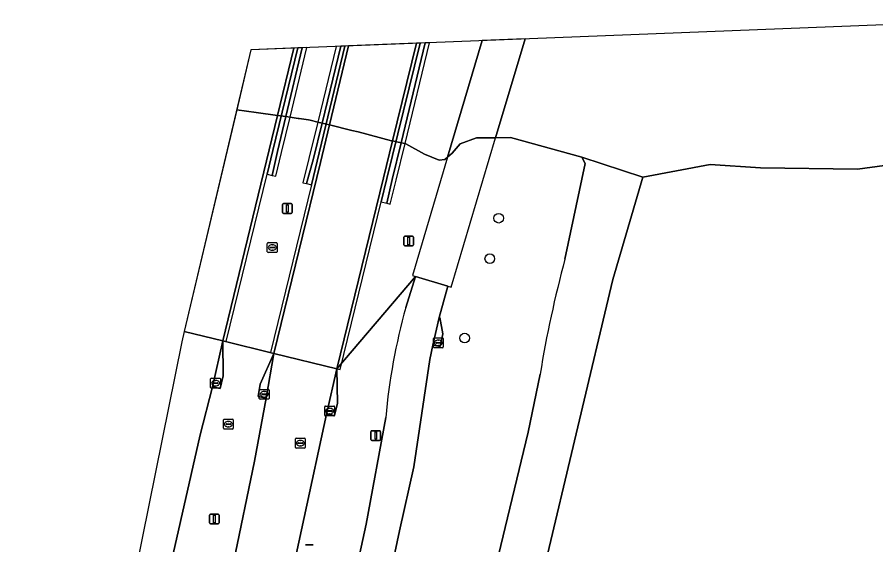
# Model space of a CAD drawing. Extents: x 160203 to 161530, y 379528 to 381797.
# Drawn here: x 160361.2 to 160448.4, y 380711.2 to 380764.9 of the extents above; entities that cross this region are included whole.
import ezdxf

# ---------------------------------------------------------------- set-up
doc = ezdxf.new("R2010")
doc.units = 0
for name, color, linetype in [('IMGEO_Berm_groen', 7, 'Continuous'), ('IMGEO_Boom', 7, 'Continuous'), ('IMGEO_Dek', 7, 'Continuous'), ('IMGEO_Fietspad_gesloten', 7, 'Continuous'), ('IMGEO_Grasland_agrarisch', 7, 'Continuous'), ('IMGEO_Hek', 7, 'Continuous'), ('IMGEO_Kolk', 7, 'Continuous'), ('IMGEO_Lichtmast', 7, 'Continuous'), ('IMGEO_Muur', 7, 'Continuous'), ('IMGEO_Rijbaan_lokaal_open', 7, 'Continuous'), ('IMGEO_Rijbaan_regionaal_gesloten', 7, 'Continuous'), ('IMGEO_Rioolput', 7, 'Continuous'), ('IMGEO_Verkeersbordpaal', 7, 'Continuous'), ('IMGEO_Waterloop', 7, 'Continuous')]:
    doc.layers.add(name, color=color, linetype=linetype)

msp = doc.modelspace()

# ---------------------------------------------------------------- linework, layer by layer
at = {"layer": 'IMGEO_Berm_groen'}
for points in [[(160383.484, 380755.47), (160378.155, 380732.936), (160382.072, 380731.991), (160387.265, 380730.705), (160393.665, 380729.151), (160401.67, 380738.517), (160404.948, 380737.535), (160404.051, 380734.337), (160404.137, 380734.339), (160404.421, 380732.686), (160404.168, 380731.409), (160403.409, 380731.544), (160403.109, 380730.087), (160401.489, 380719.156), (160400.039, 380712.665), (160393.086, 380679.897)], [(160416.844, 380740.291), (160418.883, 380750), (160418.541, 380750.635), (160411.301, 380752.635), (160409.787, 380752.619), (160407.849, 380752.598), (160406.179, 380752.015), (160405.364, 380751.044), (160404.909, 380750.661), (160404.626, 380750.422), (160404.043, 380750.344), (160402.568, 380750.966), (160400.665, 380752.015), (160400.591, 380752.031), (160400.197, 380752.116), (160399.329, 380752.304), (160399.229, 380752.326), (160395.812, 380753.22), (160395.17, 380753.376), (160392.912, 380753.925), (160392.154, 380754.109), (160391.719, 380754.215), (160390.954, 380754.401), (160390.786, 380754.442), (160389.835, 380754.576), (160389.726, 380754.591), (160388.904, 380754.707), (160388.469, 380754.768), (160387.636, 380754.886), (160385.48, 380755.189), (160383.484, 380755.47)], [(160400.668, 380735.378), (160401.67, 380738.517), (160393.665, 380729.151), (160393.718, 380725.652), (160393.414, 380724.394), (160392.616, 380724.543), (160388.081, 380703.507), (160383.995, 380683.446), (160379.783, 380661.35), (160377.1, 380646.154), (160376.217, 380641.153), (160375.315, 380635.633), (160379.602, 380624.787), (160382.053, 380640.078), (160383.286, 380647.043)], [(160386.211, 380592.747), (160387.862, 380603.942), (160388.223, 380606.389), (160388.675, 380608.166), (160391.266, 380623.144), (160392.046, 380629.012), (160392.89, 380632.678), (160395.463, 380648.127), (160395.831, 380649.266), (160397.982, 380660.047), (160413.118, 380722.694), (160414.318, 380728.603)], [(160393.658, 380699.635), (160396.63, 380713.356), (160398.623, 380724.204)]]:
    msp.add_lwpolyline(points, dxfattribs=at)
msp.add_lwpolyline([(160381.038, 380699.156), (160385.305, 380719.752), (160386.475, 380726.144), (160385.68, 380726.313), (160385.884, 380727.574), (160387.265, 380730.705), (160382.072, 380731.991), (160382.103, 380728.412), (160381.806, 380727.137), (160381.017, 380727.317), (160379.775, 380722.42), (160376.868, 380709.594), (160375.036, 380700.809), (160368.532, 380666.24), (160372.618, 380655.25), (160376.956, 380678.451)], close=True, dxfattribs=at)
for centre, radius, start, end in [((160531.634, 380709.366), 118.883, 164.92209, 170.68761), ((160460.825, 380718.594), 62.455, 164.41102, 174.84666)]:
    msp.add_arc(centre, radius, start, end, dxfattribs=at)
at = {"layer": 'IMGEO_Boom'}
for centre in [(160410.107, 380744.446), (160409.204, 380740.327), (160406.644, 380732.261)]:
    msp.add_circle(centre, 0.489, dxfattribs=at)
at = {"layer": 'IMGEO_Dek'}
for points in [[(160403.09, 380762.287), (160393.603, 380761.913), (160391.719, 380754.215), (160390.82, 380750.52), (160390.219, 380748.052), (160390.568, 380747.971), (160391.078, 380747.846), (160386.913, 380730.79), (160387.265, 380730.705), (160393.665, 380729.151), (160394.01, 380729.067), (160398.169, 380746.1), (160398.737, 380745.961), (160399.088, 380745.868), (160399.684, 380748.31), (160400.591, 380752.031)], [(160412.783, 380762.669), (160408.422, 380762.497), (160404.909, 380750.661), (160401.337, 380738.625), (160401.67, 380738.517), (160404.948, 380737.535), (160405.262, 380737.437), (160409.787, 380752.619)], [(160378.155, 380732.936), (160382.072, 380731.991), (160382.412, 380731.908), (160386.566, 380748.922), (160387.098, 380748.792), (160387.451, 380748.706), (160388.035, 380751.118), (160388.904, 380754.707), (160390.626, 380761.796), (160384.927, 380761.571)]]:
    msp.add_lwpolyline(points, close=True, dxfattribs=at)
at = {"layer": 'IMGEO_Fietspad_gesloten'}
msp.add_lwpolyline([(160412.783, 380762.669), (160408.422, 380762.497), (160404.909, 380750.661), (160401.337, 380738.625), (160401.67, 380738.517), (160404.948, 380737.535), (160405.262, 380737.437), (160409.787, 380752.619)], close=True, dxfattribs=at)
for points in [[(160393.086, 380679.897), (160400.039, 380712.665), (160401.489, 380719.156), (160403.109, 380730.087), (160403.409, 380731.544), (160404.051, 380734.337), (160404.948, 380737.535), (160401.67, 380738.517), (160400.668, 380735.378)], [(160398.623, 380724.204), (160396.63, 380713.356), (160393.658, 380699.635), (160389.741, 380680.967)]]:
    msp.add_lwpolyline(points, dxfattribs=at)
msp.add_arc((160460.825, 380718.594), 62.455, 164.41102, 174.84666, dxfattribs=at)
at = {"layer": 'IMGEO_Grasland_agrarisch'}
msp.add_lwpolyline([(160502.576, 380648.6), (160500, 380662.54), (160490.099, 380716.119), (160490.004, 380717.605), (160489.849, 380720.043), (160487.28, 380732.369), (160483.606, 380750), (160481.082, 380763.132), (160480.966, 380763.072), (160477.636, 380759.084), (160472.153, 380755.572), (160467.543, 380753.714), (160457.317, 380750.88), (160446.558, 380749.443), (160436.701, 380749.566), (160431.609, 380749.895), (160424.751, 380748.622), (160421.704, 380738.223), (160400.367, 380648.355), (160396.021, 380628.131), (160394.312, 380619.353), (160391.591, 380603.409), (160387.523, 380579.574)], dxfattribs=at)
at = {"layer": 'IMGEO_Hek'}
for points in [[(160404.909, 380750.661), (160408.422, 380762.497)], [(160412.783, 380762.669), (160409.787, 380752.619)], [(160405.262, 380737.437), (160409.787, 380752.619)], [(160404.909, 380750.661), (160401.337, 380738.625)]]:
    msp.add_lwpolyline(points, dxfattribs=at)
at = {"layer": 'IMGEO_Kolk'}
for p, q in [((160403.477, 380731.358), (160403.477, 380732.21)), ((160403.552, 380732.284), (160404.404, 380732.284)), ((160403.736, 380731.778), (160403.736, 380731.79)), ((160404.174, 380731.741), (160403.776, 380731.741)), ((160403.779, 380731.827), (160404.177, 380731.827)), ((160403.965, 380732.064), (160403.99, 380732.064)), ((160404.22, 380731.79), (160404.22, 380731.778)), ((160404.478, 380732.21), (160404.478, 380731.358)), ((160404.404, 380731.284), (160403.552, 380731.284)), ((160403.988, 380731.504), (160403.963, 380731.504)), ((160380.837, 380727.249), (160380.837, 380728.101)), ((160380.912, 380728.175), (160381.764, 380728.175)), ((160381.838, 380728.101), (160381.838, 380727.249)), ((160381.096, 380727.669), (160381.096, 380727.681)), ((160381.534, 380727.632), (160381.136, 380727.632)), ((160381.139, 380727.718), (160381.537, 380727.718)), ((160381.348, 380727.395), (160381.323, 380727.395)), ((160381.325, 380727.955), (160381.35, 380727.955)), ((160381.58, 380727.681), (160381.58, 380727.669)), ((160381.764, 380727.175), (160380.912, 380727.175)), ((160385.782, 380726.124), (160385.782, 380726.976)), ((160385.857, 380727.05), (160386.709, 380727.05)), ((160386.041, 380726.544), (160386.041, 380726.556)), ((160386.479, 380726.507), (160386.081, 380726.507)), ((160386.084, 380726.593), (160386.482, 380726.593)), ((160386.27, 380726.83), (160386.295, 380726.83)), ((160386.525, 380726.556), (160386.525, 380726.544)), ((160386.783, 380726.976), (160386.783, 380726.124)), ((160386.709, 380726.05), (160385.857, 380726.05)), ((160386.293, 380726.27), (160386.268, 380726.27)), ((160392.433, 380724.42), (160392.433, 380725.272)), ((160392.508, 380725.346), (160393.36, 380725.346)), ((160392.692, 380724.84), (160392.692, 380724.852)), ((160393.13, 380724.803), (160392.732, 380724.803)), ((160392.735, 380724.889), (160393.133, 380724.889)), ((160392.921, 380725.126), (160392.946, 380725.126)), ((160393.176, 380724.852), (160393.176, 380724.84)), ((160393.434, 380725.272), (160393.434, 380724.42)), ((160393.36, 380724.346), (160392.508, 380724.346)), ((160392.944, 380724.566), (160392.919, 380724.566))]:
    msp.add_line(p, q, dxfattribs=at)
for points in [[(160403.477, 380731.358), (160403.477, 380732.21)], [(160403.552, 380732.284), (160404.404, 380732.284)], [(160404.478, 380732.21), (160404.478, 380731.358)], [(160404.404, 380731.284), (160403.552, 380731.284)], [(160380.837, 380727.249), (160380.837, 380728.101)], [(160380.912, 380728.175), (160381.764, 380728.175)], [(160381.838, 380728.101), (160381.838, 380727.249)], [(160381.764, 380727.175), (160380.912, 380727.175)], [(160385.782, 380726.124), (160385.782, 380726.976)], [(160385.857, 380727.05), (160386.709, 380727.05)], [(160386.783, 380726.976), (160386.783, 380726.124)], [(160386.709, 380726.05), (160385.857, 380726.05)], [(160392.433, 380724.42), (160392.433, 380725.272)], [(160392.508, 380725.346), (160393.36, 380725.346)], [(160393.434, 380725.272), (160393.434, 380724.42)], [(160393.36, 380724.346), (160392.508, 380724.346)]]:
    msp.add_lwpolyline(points, dxfattribs=at)
for centre, radius, start, end in [((160403.554, 380732.208), 0.0765, 91.55205, 178.44795), ((160403.554, 380732.208), 0.0765, 91.55205, 178.44795), ((160403.776, 380731.787), 0.0403, 85.87752, 175.75265), ((160403.773, 380731.777), 0.0366, 178.93798, 274.71019), ((160404.177, 380731.784), 0.043, 264.86636, 352.45326), ((160404.181, 380731.789), 0.0386, 1.73085, 96.63898), ((160404.402, 380732.208), 0.0765, 1.55205, 88.44795), ((160404.402, 380732.208), 0.0765, 1.55205, 88.44795), ((160403.554, 380731.36), 0.0765, 181.55205, 268.44795), ((160403.554, 380731.36), 0.0765, 181.55205, 268.44795), ((160404.402, 380731.36), 0.0765, 271.55205, 358.44795), ((160404.402, 380731.36), 0.0765, 271.55205, 358.44795), ((160380.914, 380728.099), 0.0765, 91.55205, 178.44795), ((160380.914, 380728.099), 0.0765, 91.55205, 178.44795), ((160381.762, 380728.099), 0.0765, 1.55205, 88.44795), ((160381.762, 380728.099), 0.0765, 1.55205, 88.44795), ((160380.914, 380727.251), 0.0765, 181.55205, 268.44795), ((160380.914, 380727.251), 0.0765, 181.55205, 268.44795), ((160381.136, 380727.678), 0.0403, 85.87752, 175.75265), ((160381.133, 380727.668), 0.0366, 178.93798, 274.71019), ((160381.537, 380727.675), 0.043, 264.86636, 352.45326), ((160381.541, 380727.68), 0.0386, 1.73085, 96.63898), ((160381.762, 380727.251), 0.0765, 271.55205, 358.44795), ((160381.762, 380727.251), 0.0765, 271.55205, 358.44795), ((160385.859, 380726.974), 0.0765, 91.55205, 178.44795), ((160385.859, 380726.974), 0.0765, 91.55205, 178.44795), ((160386.081, 380726.553), 0.0403, 85.87752, 175.75265), ((160386.078, 380726.543), 0.0366, 178.93798, 274.71019), ((160386.482, 380726.55), 0.043, 264.86636, 352.45326), ((160386.486, 380726.555), 0.0386, 1.73085, 96.63898), ((160386.707, 380726.974), 0.0765, 1.55205, 88.44795), ((160386.707, 380726.974), 0.0765, 1.55205, 88.44795), ((160385.859, 380726.126), 0.0765, 181.55205, 268.44795), ((160385.859, 380726.126), 0.0765, 181.55205, 268.44795), ((160386.707, 380726.126), 0.0765, 271.55205, 358.44795), ((160386.707, 380726.126), 0.0765, 271.55205, 358.44795), ((160392.51, 380725.27), 0.0765, 91.55205, 178.44795), ((160392.51, 380725.27), 0.0765, 91.55205, 178.44795), ((160392.732, 380724.849), 0.0403, 85.87752, 175.75265), ((160392.729, 380724.839), 0.0366, 178.93798, 274.71019), ((160393.133, 380724.846), 0.043, 264.86636, 352.45326), ((160393.137, 380724.851), 0.0386, 1.73085, 96.63898), ((160393.358, 380725.27), 0.0765, 1.55205, 88.44795), ((160393.358, 380725.27), 0.0765, 1.55205, 88.44795), ((160392.51, 380724.422), 0.0765, 181.55205, 268.44795), ((160392.51, 380724.422), 0.0765, 181.55205, 268.44795), ((160393.358, 380724.422), 0.0765, 271.55205, 358.44795), ((160393.358, 380724.422), 0.0765, 271.55205, 358.44795)]:
    msp.add_arc(centre, radius, start, end, dxfattribs=at)
for centre, major_axis, ratio, start_param, end_param in [((160403.964, 380731.784), (-0.387, 0.002), 0.722429, 4.712389, 7.853982), ((160403.989, 380731.784), (-0.39, 0.002), 0.717154, 1.570796, 4.712389), ((160381.324, 380727.675), (-0.387, 0.002), 0.722429, 4.712389, 7.853982), ((160381.349, 380727.675), (-0.39, 0.002), 0.717154, 1.570796, 4.712389), ((160386.269, 380726.55), (-0.387, 0.002), 0.722429, 4.712389, 7.853982), ((160386.294, 380726.55), (-0.39, 0.002), 0.717154, 1.570796, 4.712389), ((160392.92, 380724.846), (-0.387, 0.002), 0.722429, 4.712389, 7.853982), ((160392.945, 380724.846), (-0.39, 0.002), 0.717154, 1.570796, 4.712389)]:
    msp.add_ellipse(centre, major_axis=major_axis, ratio=ratio, start_param=start_param, end_param=end_param, dxfattribs=at)
at = {"layer": 'IMGEO_Lichtmast'}
for p, q in [((160388.132, 380745.035), (160388.132, 380745.835)), ((160388.132, 380745.835), (160388.132, 380745.035)), ((160388.232, 380745.935), (160389.022, 380745.935)), ((160389.022, 380745.935), (160388.232, 380745.935)), ((160389.122, 380745.835), (160389.122, 380745.035)), ((160389.122, 380745.035), (160389.122, 380745.835)), ((160389.022, 380744.935), (160388.232, 380744.935)), ((160388.232, 380744.935), (160389.022, 380744.935)), ((160400.464, 380741.727), (160400.464, 380742.527)), ((160400.464, 380742.527), (160400.464, 380741.727)), ((160400.564, 380742.627), (160401.354, 380742.627)), ((160401.354, 380742.627), (160400.564, 380742.627)), ((160401.454, 380742.527), (160401.454, 380741.727)), ((160401.454, 380741.727), (160401.454, 380742.527)), ((160401.354, 380741.627), (160400.564, 380741.627)), ((160400.564, 380741.627), (160401.354, 380741.627)), ((160397.219, 380722.847), (160398.009, 380722.847)), ((160398.009, 380722.847), (160397.219, 380722.847)), ((160397.119, 380721.947), (160397.119, 380722.747)), ((160397.119, 380722.747), (160397.119, 380721.947)), ((160398.109, 380722.747), (160398.109, 380721.947)), ((160398.109, 380721.947), (160398.109, 380722.747)), ((160398.009, 380721.847), (160397.219, 380721.847)), ((160397.219, 380721.847), (160398.009, 380721.847)), ((160380.72, 380713.472), (160380.72, 380714.272)), ((160380.72, 380714.272), (160380.72, 380713.472)), ((160380.82, 380714.372), (160381.61, 380714.372)), ((160381.61, 380714.372), (160380.82, 380714.372)), ((160381.71, 380714.272), (160381.71, 380713.472)), ((160381.71, 380713.472), (160381.71, 380714.272)), ((160381.61, 380713.372), (160380.82, 380713.372)), ((160380.82, 380713.372), (160381.61, 380713.372))]:
    msp.add_line(p, q, dxfattribs=at)
for points in [[(160388.552, 380745.81), (160388.702, 380745.81), (160388.702, 380745.06), (160388.552, 380745.06), (160388.552, 380745.81)], [(160400.884, 380742.502), (160401.034, 380742.502), (160401.034, 380741.752), (160400.884, 380741.752), (160400.884, 380742.502)], [(160397.539, 380722.722), (160397.689, 380722.722), (160397.689, 380721.972), (160397.539, 380721.972), (160397.539, 380722.722)], [(160381.14, 380714.247), (160381.29, 380714.247), (160381.29, 380713.497), (160381.14, 380713.497), (160381.14, 380714.247)]]:
    msp.add_lwpolyline(points, dxfattribs=at)
for centre, start, end in [((160388.232, 380745.835), 90, 180), ((160388.232, 380745.835), 90, 180), ((160389.022, 380745.835), 0, 90), ((160389.022, 380745.835), 360, 90), ((160388.232, 380745.035), 180, 270), ((160388.232, 380745.035), 180, 270), ((160389.022, 380745.035), 270, 0), ((160389.022, 380745.035), 270, 0), ((160400.564, 380742.527), 90, 180), ((160400.564, 380742.527), 90, 180), ((160401.354, 380742.527), 0, 90), ((160401.354, 380742.527), 360, 90), ((160400.564, 380741.727), 180, 270), ((160400.564, 380741.727), 180, 270), ((160401.354, 380741.727), 270, 0), ((160401.354, 380741.727), 270, 0), ((160397.219, 380722.747), 90, 180), ((160397.219, 380722.747), 90, 180), ((160398.009, 380722.747), 0, 90), ((160398.009, 380722.747), 360, 90), ((160397.219, 380721.947), 180, 270), ((160397.219, 380721.947), 180, 270), ((160398.009, 380721.947), 270, 0), ((160398.009, 380721.947), 270, 0), ((160380.82, 380714.272), 90, 180), ((160380.82, 380714.272), 90, 180), ((160381.61, 380714.272), 0, 90), ((160381.61, 380714.272), 360, 90), ((160380.82, 380713.472), 180, 270), ((160380.82, 380713.472), 180, 270), ((160381.61, 380713.472), 270, 0), ((160381.61, 380713.472), 270, 0)]:
    msp.add_arc(centre, 0.1, start, end, dxfattribs=at)
at = {"layer": 'IMGEO_Muur'}
for points in [[(160402.129, 380762.249), (160401.765, 380762.235), (160399.329, 380752.304), (160398.409, 380748.558), (160393.665, 380729.151), (160394.01, 380729.067), (160398.169, 380746.1), (160398.753, 380748.491)], [(160402.646, 380762.269), (160402.129, 380762.249), (160398.753, 380748.491), (160398.169, 380746.1), (160398.737, 380745.961), (160399.298, 380748.386), (160400.197, 380752.116)], [(160403.09, 380762.287), (160402.646, 380762.269), (160400.197, 380752.116), (160399.298, 380748.386), (160398.737, 380745.961), (160399.088, 380745.868), (160399.684, 380748.31), (160400.591, 380752.031)], [(160389.683, 380761.758), (160389.306, 380761.744), (160387.636, 380754.886), (160386.788, 380751.404), (160382.072, 380731.991), (160382.412, 380731.908), (160386.566, 380748.922), (160387.151, 380751.317)], [(160390.151, 380761.777), (160389.683, 380761.758), (160387.151, 380751.317), (160386.566, 380748.922), (160387.098, 380748.792), (160387.616, 380751.214), (160388.469, 380754.768)], [(160394.852, 380761.962), (160394.484, 380761.948), (160391.66, 380750.23), (160391.078, 380747.846), (160386.913, 380730.79), (160387.265, 380730.705), (160391.992, 380750.116), (160392.912, 380753.925)], [(160390.626, 380761.796), (160390.151, 380761.777), (160388.469, 380754.768), (160387.616, 380751.214), (160387.098, 380748.792), (160387.451, 380748.706), (160388.035, 380751.118), (160388.904, 380754.707)], [(160394.057, 380761.931), (160393.603, 380761.913), (160391.719, 380754.215), (160390.82, 380750.52), (160390.219, 380748.052), (160390.568, 380747.971), (160391.245, 380750.373), (160392.154, 380754.109)], [(160394.484, 380761.948), (160394.057, 380761.931), (160392.154, 380754.109), (160391.245, 380750.373), (160390.568, 380747.971), (160391.078, 380747.846), (160391.66, 380750.23)]]:
    msp.add_lwpolyline(points, close=True, dxfattribs=at)
at = {"layer": 'IMGEO_Rijbaan_lokaal_open'}
for points in [[(160404.051, 380734.337), (160403.409, 380731.544), (160404.168, 380731.409), (160404.421, 380732.686), (160404.137, 380734.339)], [(160382.072, 380731.991), (160381.017, 380727.317), (160381.806, 380727.137), (160382.103, 380728.412)], [(160386.475, 380726.144), (160387.265, 380730.705), (160385.884, 380727.574), (160385.68, 380726.313)], [(160392.616, 380724.543), (160393.414, 380724.394), (160393.718, 380725.652), (160393.665, 380729.151)]]:
    msp.add_lwpolyline(points, close=True, dxfattribs=at)
at = {"layer": 'IMGEO_Rijbaan_regionaal_gesloten'}
for points in [[(160401.765, 380762.235), (160394.852, 380761.962), (160392.912, 380753.925), (160391.992, 380750.116), (160387.265, 380730.705), (160393.665, 380729.151), (160398.409, 380748.558), (160399.329, 380752.304)], [(160378.155, 380732.936), (160382.072, 380731.991), (160386.788, 380751.404), (160387.636, 380754.886), (160389.306, 380761.744), (160384.927, 380761.571)], [(160361.179, 380649.047), (160362.287, 380648.845), (160365.264, 380648.34), (160368.532, 380666.24), (160375.036, 380700.809), (160376.868, 380709.594), (160379.775, 380722.42), (160381.017, 380727.317), (160382.072, 380731.991), (160378.155, 380732.936), (160377.905, 380731.881)], [(160379.783, 380661.35), (160383.995, 380683.446), (160388.081, 380703.507), (160392.616, 380724.543), (160393.665, 380729.151), (160387.265, 380730.705), (160386.475, 380726.144), (160385.305, 380719.752), (160381.038, 380699.156), (160376.956, 380678.451), (160372.618, 380655.25), (160372.548, 380654.869), (160371.203, 380647.217), (160374.274, 380646.656), (160377.1, 380646.154)]]:
    msp.add_lwpolyline(points, close=True, dxfattribs=at)
at = {"layer": 'IMGEO_Rioolput'}
for p, q in [((160386.598, 380741.034), (160386.598, 380741.886)), ((160386.673, 380741.96), (160387.525, 380741.96)), ((160386.857, 380741.454), (160386.857, 380741.466)), ((160387.295, 380741.417), (160386.897, 380741.417)), ((160386.9, 380741.503), (160387.298, 380741.503)), ((160387.109, 380741.18), (160387.084, 380741.18)), ((160387.086, 380741.74), (160387.111, 380741.74)), ((160387.341, 380741.466), (160387.341, 380741.454)), ((160387.599, 380741.886), (160387.599, 380741.034)), ((160387.525, 380740.96), (160386.673, 380740.96)), ((160382.142, 380723.091), (160382.142, 380723.943)), ((160382.217, 380724.017), (160383.069, 380724.017)), ((160382.63, 380723.797), (160382.655, 380723.797)), ((160383.143, 380723.943), (160383.143, 380723.091)), ((160383.069, 380723.017), (160382.217, 380723.017)), ((160382.401, 380723.511), (160382.401, 380723.523)), ((160382.839, 380723.474), (160382.441, 380723.474)), ((160382.444, 380723.56), (160382.842, 380723.56)), ((160382.653, 380723.237), (160382.628, 380723.237)), ((160382.885, 380723.523), (160382.885, 380723.511)), ((160389.447, 380721.152), (160389.447, 380722.004)), ((160389.522, 380722.078), (160390.374, 380722.078)), ((160390.448, 380722.004), (160390.448, 380721.152)), ((160389.706, 380721.572), (160389.706, 380721.584)), ((160390.144, 380721.535), (160389.746, 380721.535)), ((160389.749, 380721.621), (160390.147, 380721.621)), ((160389.958, 380721.298), (160389.933, 380721.298)), ((160389.935, 380721.858), (160389.96, 380721.858)), ((160390.19, 380721.584), (160390.19, 380721.572)), ((160390.374, 380721.078), (160389.522, 380721.078))]:
    msp.add_line(p, q, dxfattribs=at)
for points in [[(160386.598, 380741.034), (160386.598, 380741.886)], [(160386.673, 380741.96), (160387.525, 380741.96)], [(160387.599, 380741.886), (160387.599, 380741.034)], [(160387.525, 380740.96), (160386.673, 380740.96)], [(160382.142, 380723.091), (160382.142, 380723.943)], [(160382.217, 380724.017), (160383.069, 380724.017)], [(160383.143, 380723.943), (160383.143, 380723.091)], [(160383.069, 380723.017), (160382.217, 380723.017)], [(160389.447, 380721.152), (160389.447, 380722.004)], [(160389.522, 380722.078), (160390.374, 380722.078)], [(160390.448, 380722.004), (160390.448, 380721.152)], [(160390.374, 380721.078), (160389.522, 380721.078)]]:
    msp.add_lwpolyline(points, dxfattribs=at)
for centre, radius, start, end in [((160386.675, 380741.884), 0.0765, 91.55205, 178.44795), ((160386.675, 380741.884), 0.0765, 91.55205, 178.44795), ((160386.897, 380741.463), 0.0403, 85.87752, 175.75265), ((160386.894, 380741.453), 0.0366, 178.93798, 274.71019), ((160387.298, 380741.46), 0.043, 264.86636, 352.45326), ((160387.302, 380741.465), 0.0386, 1.73085, 96.63898), ((160387.523, 380741.884), 0.0765, 1.55205, 88.44795), ((160387.523, 380741.884), 0.0765, 1.55205, 88.44795), ((160386.675, 380741.036), 0.0765, 181.55205, 268.44795), ((160386.675, 380741.036), 0.0765, 181.55205, 268.44795), ((160387.523, 380741.036), 0.0765, 271.55205, 358.44795), ((160387.523, 380741.036), 0.0765, 271.55205, 358.44795), ((160382.219, 380723.941), 0.0765, 91.55205, 178.44795), ((160382.219, 380723.941), 0.0765, 91.55205, 178.44795), ((160383.067, 380723.941), 0.0765, 1.55205, 88.44795), ((160383.067, 380723.941), 0.0765, 1.55205, 88.44795), ((160382.219, 380723.093), 0.0765, 181.55205, 268.44795), ((160382.219, 380723.093), 0.0765, 181.55205, 268.44795), ((160382.441, 380723.52), 0.0403, 85.87752, 175.75265), ((160382.438, 380723.51), 0.0366, 178.93798, 274.71019), ((160382.842, 380723.517), 0.043, 264.86636, 352.45326), ((160382.846, 380723.522), 0.0386, 1.73085, 96.63898), ((160383.067, 380723.093), 0.0765, 271.55205, 358.44795), ((160383.067, 380723.093), 0.0765, 271.55205, 358.44795), ((160389.524, 380722.002), 0.0765, 91.55205, 178.44795), ((160389.524, 380722.002), 0.0765, 91.55205, 178.44795), ((160390.372, 380722.002), 0.0765, 1.55205, 88.44795), ((160390.372, 380722.002), 0.0765, 1.55205, 88.44795), ((160389.524, 380721.154), 0.0765, 181.55205, 268.44795), ((160389.524, 380721.154), 0.0765, 181.55205, 268.44795), ((160389.746, 380721.581), 0.0403, 85.87752, 175.75265), ((160389.743, 380721.571), 0.0366, 178.93798, 274.71019), ((160390.147, 380721.578), 0.043, 264.86636, 352.45326), ((160390.151, 380721.583), 0.0386, 1.73085, 96.63898), ((160390.372, 380721.154), 0.0765, 271.55205, 358.44795), ((160390.372, 380721.154), 0.0765, 271.55205, 358.44795)]:
    msp.add_arc(centre, radius, start, end, dxfattribs=at)
for centre, major_axis, ratio, start_param, end_param in [((160387.085, 380741.46), (-0.387, 0.002), 0.722429, 4.712389, 7.853982), ((160387.11, 380741.46), (-0.39, 0.002), 0.717154, 1.570796, 4.712389), ((160382.629, 380723.517), (-0.387, 0.002), 0.722429, 4.712389, 7.853982), ((160382.654, 380723.517), (-0.39, 0.002), 0.717154, 1.570796, 4.712389), ((160389.934, 380721.578), (-0.387, 0.002), 0.722429, 4.712389, 7.853982), ((160389.959, 380721.578), (-0.39, 0.002), 0.717154, 1.570796, 4.712389)]:
    msp.add_ellipse(centre, major_axis=major_axis, ratio=ratio, start_param=start_param, end_param=end_param, dxfattribs=at)
at = {"layer": 'IMGEO_Verkeersbordpaal'}
for p, q in [((160390.465, 380711.245), (160391.255, 380711.245)), ((160391.255, 380711.245), (160390.465, 380711.245))]:
    msp.add_line(p, q, dxfattribs=at)
at = {"layer": 'IMGEO_Waterloop'}
for points in [[(160635.291, 380990.822), (160583.018, 380924.335), (160572.476, 380877.238), (160569.554, 380864.182), (160534.144, 380799.043), (160475.027, 380765.122), (160384.927, 380761.571), (160383.484, 380755.47)], [(160383.484, 380755.47), (160385.48, 380755.189), (160387.636, 380754.886), (160388.469, 380754.768), (160388.904, 380754.707), (160389.726, 380754.591), (160389.835, 380754.576), (160390.786, 380754.442), (160390.954, 380754.401), (160391.719, 380754.215), (160392.154, 380754.109), (160392.912, 380753.925), (160395.17, 380753.376), (160395.812, 380753.22), (160399.229, 380752.326), (160399.329, 380752.304), (160400.197, 380752.116), (160400.591, 380752.031), (160400.665, 380752.015), (160402.568, 380750.966), (160404.043, 380750.344), (160404.626, 380750.422), (160404.909, 380750.661), (160405.364, 380751.044), (160406.179, 380752.015), (160407.849, 380752.598), (160409.787, 380752.619), (160411.301, 380752.635), (160418.541, 380750.635), (160424.751, 380748.622), (160431.609, 380749.895), (160436.701, 380749.566), (160446.558, 380749.443), (160457.317, 380750.88)], [(160421.704, 380738.223), (160424.751, 380748.622), (160418.541, 380750.635), (160418.883, 380750), (160416.844, 380740.291)], [(160414.318, 380728.603), (160413.118, 380722.694), (160397.982, 380660.047), (160395.831, 380649.266), (160395.463, 380648.127), (160392.89, 380632.678), (160392.046, 380629.012), (160391.266, 380623.144), (160388.675, 380608.166), (160388.223, 380606.389), (160387.862, 380603.942), (160391.591, 380603.409), (160394.312, 380619.353), (160396.021, 380628.131), (160400.367, 380648.355), (160421.704, 380738.223)]]:
    msp.add_lwpolyline(points, dxfattribs=at)
msp.add_arc((160531.634, 380709.366), 118.883, 164.92209, 170.68761, dxfattribs=at)

doc.saveas('drawing.dxf')
